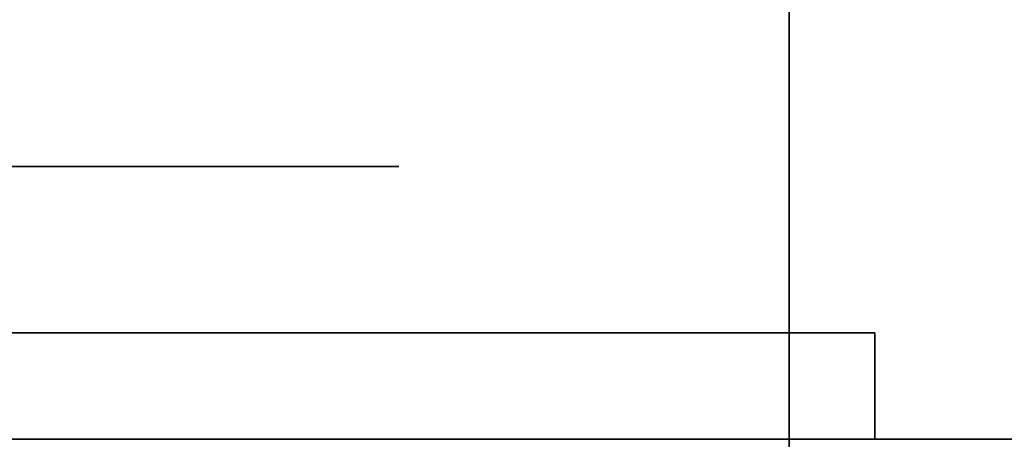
# Model space of a CAD drawing. Extents: x 248.8 to 273, y 2872.5 to 2876.7.
# Tile 358 of 656: x 258.9131 to 258.9723, y 2876.6247 to 2876.6499. Entities that reach past the tile are written whole.
import ezdxf

# ---------------------------------------------------------------- set-up
doc = ezdxf.new("R2010")
doc.units = 0
doc.header["$LTSCALE"] = 150
doc.header["$MEASUREMENT"] = 0
doc.layers.add('3DFACE_BOLT', color=7, linetype='CONTINUOUS')
doc.layers.add('3DFACE_SHAPE', color=7, linetype='CONTINUOUS')

msp = doc.modelspace()

# ---------------------------------------------------------------- linework, layer by layer
at = {"layer": '3DFACE_BOLT', "color": 1}
for points, invisible_edges in [([(258.909112, 2876.641067, -0.135), (258.915799, 2876.641067, -0.146583), (258.909112, 2876.631067, -0.135)], 14), ([(258.909112, 2876.631067, -0.135), (258.915799, 2876.641067, -0.146583), (258.915799, 2876.631067, -0.146583)], 3), ([(258.915799, 2876.641067, -0.123417), (258.909112, 2876.641067, -0.135), (258.915799, 2876.631067, -0.123417)], 14), ([(258.915799, 2876.631067, -0.123417), (258.909112, 2876.641067, -0.135), (258.909112, 2876.631067, -0.135)], 3), ([(258.909112, 2876.641067, -0.135), (258.915799, 2876.641067, -0.123417), (258.915799, 2876.641067, -0.146583)], 2), ([(258.909112, 2876.641067, -0.065), (258.915799, 2876.641067, -0.076583), (258.909112, 2876.631067, -0.065)], 14), ([(258.909112, 2876.631067, -0.065), (258.915799, 2876.641067, -0.076583), (258.915799, 2876.631067, -0.076583)], 3), ([(258.915799, 2876.641067, -0.053417), (258.909112, 2876.641067, -0.065), (258.915799, 2876.631067, -0.053417)], 14), ([(258.915799, 2876.631067, -0.053417), (258.909112, 2876.641067, -0.065), (258.909112, 2876.631067, -0.065)], 3), ([(258.909112, 2876.641067, -0.065), (258.915799, 2876.641067, -0.053417), (258.915799, 2876.641067, -0.076583)], 2), ([(258.915799, 2876.641067, -0.146583), (258.929174, 2876.641067, -0.146583), (258.915799, 2876.631067, -0.146583)], 14), ([(258.915799, 2876.631067, -0.146583), (258.929174, 2876.641067, -0.146583), (258.929174, 2876.631067, -0.146583)], 3), ([(258.929174, 2876.641067, -0.123417), (258.915799, 2876.641067, -0.123417), (258.929174, 2876.631067, -0.123417)], 14), ([(258.929174, 2876.631067, -0.123417), (258.915799, 2876.641067, -0.123417), (258.915799, 2876.631067, -0.123417)], 3), ([(258.915799, 2876.641067, -0.123417), (258.929174, 2876.641067, -0.123417), (258.915799, 2876.641067, -0.146583)], 14), ([(258.915799, 2876.641067, -0.146583), (258.929174, 2876.641067, -0.123417), (258.929174, 2876.641067, -0.146583)], 3), ([(258.915799, 2876.641067, -0.076583), (258.929174, 2876.641067, -0.076583), (258.915799, 2876.631067, -0.076583)], 14), ([(258.915799, 2876.631067, -0.076583), (258.929174, 2876.641067, -0.076583), (258.929174, 2876.631067, -0.076583)], 3), ([(258.929174, 2876.641067, -0.053417), (258.915799, 2876.641067, -0.053417), (258.929174, 2876.631067, -0.053417)], 14), ([(258.929174, 2876.631067, -0.053417), (258.915799, 2876.641067, -0.053417), (258.915799, 2876.631067, -0.053417)], 3), ([(258.915799, 2876.641067, -0.053417), (258.929174, 2876.641067, -0.053417), (258.915799, 2876.641067, -0.076583)], 14), ([(258.915799, 2876.641067, -0.076583), (258.929174, 2876.641067, -0.053417), (258.929174, 2876.641067, -0.076583)], 3), ([(258.929174, 2876.641067, -0.146583), (258.935862, 2876.641067, -0.135), (258.929174, 2876.631067, -0.146583)], 14), ([(258.929174, 2876.631067, -0.146583), (258.935862, 2876.641067, -0.135), (258.935862, 2876.631067, -0.135)], 3), ([(258.935862, 2876.641067, -0.135), (258.929174, 2876.641067, -0.123417), (258.935862, 2876.631067, -0.135)], 14), ([(258.935862, 2876.631067, -0.135), (258.929174, 2876.641067, -0.123417), (258.929174, 2876.631067, -0.123417)], 3), ([(258.929174, 2876.641067, -0.123417), (258.935862, 2876.641067, -0.135), (258.929174, 2876.641067, -0.146583)], 12), ([(258.929174, 2876.641067, -0.076583), (258.935862, 2876.641067, -0.065), (258.929174, 2876.631067, -0.076583)], 14), ([(258.929174, 2876.631067, -0.076583), (258.935862, 2876.641067, -0.065), (258.935862, 2876.631067, -0.065)], 3), ([(258.935862, 2876.641067, -0.065), (258.929174, 2876.641067, -0.053417), (258.935862, 2876.631067, -0.065)], 14), ([(258.935862, 2876.631067, -0.065), (258.929174, 2876.641067, -0.053417), (258.929174, 2876.631067, -0.053417)], 3), ([(258.929174, 2876.641067, -0.053417), (258.935862, 2876.641067, -0.065), (258.929174, 2876.641067, -0.076583)], 12), ([(258.909112, 2876.631067, -0.135), (258.915799, 2876.631067, -0.146583), (258.915799, 2876.631067, -0.123417)], 2), ([(258.909112, 2876.631067, -0.065), (258.915799, 2876.631067, -0.076583), (258.915799, 2876.631067, -0.053417)], 2), ([(258.914487, 2876.631067, -0.135), (258.914878, 2876.631067, -0.137472), (258.914487, 2876.581067, -0.135)], 14), ([(258.914487, 2876.581067, -0.135), (258.914878, 2876.631067, -0.137472), (258.914878, 2876.581067, -0.137472)], 3), ([(258.914878, 2876.631067, -0.132528), (258.914487, 2876.631067, -0.135), (258.914878, 2876.581067, -0.132528)], 14), ([(258.914878, 2876.581067, -0.132528), (258.914487, 2876.631067, -0.135), (258.914487, 2876.581067, -0.135)], 3), ([(258.914487, 2876.631067, -0.135), (258.914878, 2876.631067, -0.132528), (258.914878, 2876.631067, -0.137472)], 2), ([(258.914487, 2876.631067, -0.065), (258.914878, 2876.631067, -0.067472), (258.914487, 2876.581067, -0.065)], 14), ([(258.914487, 2876.581067, -0.065), (258.914878, 2876.631067, -0.067472), (258.914878, 2876.581067, -0.067472)], 3), ([(258.914878, 2876.631067, -0.062528), (258.914487, 2876.631067, -0.065), (258.914878, 2876.581067, -0.062528)], 14), ([(258.914878, 2876.581067, -0.062528), (258.914487, 2876.631067, -0.065), (258.914487, 2876.581067, -0.065)], 3), ([(258.914487, 2876.631067, -0.065), (258.914878, 2876.631067, -0.062528), (258.914878, 2876.631067, -0.067472)], 2), ([(258.914878, 2876.631067, -0.137472), (258.916015, 2876.631067, -0.139702), (258.914878, 2876.581067, -0.137472)], 14), ([(258.914878, 2876.581067, -0.137472), (258.916015, 2876.631067, -0.139702), (258.916015, 2876.581067, -0.139702)], 3), ([(258.916015, 2876.631067, -0.130298), (258.914878, 2876.631067, -0.132528), (258.916015, 2876.581067, -0.130298)], 14), ([(258.916015, 2876.581067, -0.130298), (258.914878, 2876.631067, -0.132528), (258.914878, 2876.581067, -0.132528)], 3), ([(258.914878, 2876.631067, -0.132528), (258.916015, 2876.631067, -0.130298), (258.914878, 2876.631067, -0.137472)], 14), ([(258.914878, 2876.631067, -0.137472), (258.916015, 2876.631067, -0.130298), (258.916015, 2876.631067, -0.139702)], 3), ([(258.914878, 2876.631067, -0.067472), (258.916015, 2876.631067, -0.069702), (258.914878, 2876.581067, -0.067472)], 14), ([(258.914878, 2876.581067, -0.067472), (258.916015, 2876.631067, -0.069702), (258.916015, 2876.581067, -0.069702)], 3), ([(258.916015, 2876.631067, -0.060298), (258.914878, 2876.631067, -0.062528), (258.916015, 2876.581067, -0.060298)], 14), ([(258.916015, 2876.581067, -0.060298), (258.914878, 2876.631067, -0.062528), (258.914878, 2876.581067, -0.062528)], 3), ([(258.914878, 2876.631067, -0.062528), (258.916015, 2876.631067, -0.060298), (258.914878, 2876.631067, -0.067472)], 14), ([(258.914878, 2876.631067, -0.067472), (258.916015, 2876.631067, -0.060298), (258.916015, 2876.631067, -0.069702)], 3), ([(258.915799, 2876.631067, -0.146583), (258.929174, 2876.631067, -0.146583), (258.915799, 2876.631067, -0.123417)], 14), ([(258.915799, 2876.631067, -0.123417), (258.929174, 2876.631067, -0.146583), (258.929174, 2876.631067, -0.123417)], 3), ([(258.915799, 2876.631067, -0.076583), (258.929174, 2876.631067, -0.076583), (258.915799, 2876.631067, -0.053417)], 14), ([(258.915799, 2876.631067, -0.053417), (258.929174, 2876.631067, -0.076583), (258.929174, 2876.631067, -0.053417)], 3), ([(258.916015, 2876.631067, -0.139702), (258.917785, 2876.631067, -0.141472), (258.916015, 2876.581067, -0.139702)], 14), ([(258.916015, 2876.581067, -0.139702), (258.917785, 2876.631067, -0.141472), (258.917785, 2876.581067, -0.141472)], 3), ([(258.917785, 2876.631067, -0.128528), (258.916015, 2876.631067, -0.130298), (258.917785, 2876.581067, -0.128528)], 14), ([(258.917785, 2876.581067, -0.128528), (258.916015, 2876.631067, -0.130298), (258.916015, 2876.581067, -0.130298)], 3), ([(258.916015, 2876.631067, -0.130298), (258.917785, 2876.631067, -0.128528), (258.916015, 2876.631067, -0.139702)], 14), ([(258.916015, 2876.631067, -0.139702), (258.917785, 2876.631067, -0.128528), (258.917785, 2876.631067, -0.141472)], 3), ([(258.916015, 2876.631067, -0.069702), (258.917785, 2876.631067, -0.071472), (258.916015, 2876.581067, -0.069702)], 14), ([(258.916015, 2876.581067, -0.069702), (258.917785, 2876.631067, -0.071472), (258.917785, 2876.581067, -0.071472)], 3), ([(258.917785, 2876.631067, -0.058528), (258.916015, 2876.631067, -0.060298), (258.917785, 2876.581067, -0.058528)], 14), ([(258.917785, 2876.581067, -0.058528), (258.916015, 2876.631067, -0.060298), (258.916015, 2876.581067, -0.060298)], 3), ([(258.916015, 2876.631067, -0.060298), (258.917785, 2876.631067, -0.058528), (258.916015, 2876.631067, -0.069702)], 14), ([(258.916015, 2876.631067, -0.069702), (258.917785, 2876.631067, -0.058528), (258.917785, 2876.631067, -0.071472)], 3), ([(258.917785, 2876.631067, -0.141472), (258.920015, 2876.631067, -0.142608), (258.917785, 2876.581067, -0.141472)], 14), ([(258.917785, 2876.581067, -0.141472), (258.920015, 2876.631067, -0.142608), (258.920015, 2876.581067, -0.142608)], 3), ([(258.920015, 2876.631067, -0.127392), (258.917785, 2876.631067, -0.128528), (258.920015, 2876.581067, -0.127392)], 14), ([(258.920015, 2876.581067, -0.127392), (258.917785, 2876.631067, -0.128528), (258.917785, 2876.581067, -0.128528)], 3), ([(258.917785, 2876.631067, -0.128528), (258.920015, 2876.631067, -0.127392), (258.917785, 2876.631067, -0.141472)], 14), ([(258.917785, 2876.631067, -0.141472), (258.920015, 2876.631067, -0.127392), (258.920015, 2876.631067, -0.142608)], 3), ([(258.917785, 2876.631067, -0.071472), (258.920015, 2876.631067, -0.072608), (258.917785, 2876.581067, -0.071472)], 14), ([(258.917785, 2876.581067, -0.071472), (258.920015, 2876.631067, -0.072608), (258.920015, 2876.581067, -0.072608)], 3), ([(258.920015, 2876.631067, -0.057392), (258.917785, 2876.631067, -0.058528), (258.920015, 2876.581067, -0.057392)], 14), ([(258.920015, 2876.581067, -0.057392), (258.917785, 2876.631067, -0.058528), (258.917785, 2876.581067, -0.058528)], 3), ([(258.917785, 2876.631067, -0.058528), (258.920015, 2876.631067, -0.057392), (258.917785, 2876.631067, -0.071472)], 14), ([(258.917785, 2876.631067, -0.071472), (258.920015, 2876.631067, -0.057392), (258.920015, 2876.631067, -0.072608)], 3), ([(258.920015, 2876.631067, -0.142608), (258.922487, 2876.631067, -0.143), (258.920015, 2876.581067, -0.142608)], 14), ([(258.920015, 2876.581067, -0.142608), (258.922487, 2876.631067, -0.143), (258.922487, 2876.581067, -0.143)], 3), ([(258.922487, 2876.631067, -0.127), (258.920015, 2876.631067, -0.127392), (258.922487, 2876.581067, -0.127)], 14), ([(258.922487, 2876.581067, -0.127), (258.920015, 2876.631067, -0.127392), (258.920015, 2876.581067, -0.127392)], 3), ([(258.920015, 2876.631067, -0.127392), (258.922487, 2876.631067, -0.127), (258.920015, 2876.631067, -0.142608)], 14), ([(258.920015, 2876.631067, -0.142608), (258.922487, 2876.631067, -0.127), (258.922487, 2876.631067, -0.143)], 3), ([(258.920015, 2876.631067, -0.072608), (258.922487, 2876.631067, -0.073), (258.920015, 2876.581067, -0.072608)], 14), ([(258.920015, 2876.581067, -0.072608), (258.922487, 2876.631067, -0.073), (258.922487, 2876.581067, -0.073)], 3), ([(258.922487, 2876.631067, -0.057), (258.920015, 2876.631067, -0.057392), (258.922487, 2876.581067, -0.057)], 14), ([(258.922487, 2876.581067, -0.057), (258.920015, 2876.631067, -0.057392), (258.920015, 2876.581067, -0.057392)], 3), ([(258.920015, 2876.631067, -0.057392), (258.922487, 2876.631067, -0.057), (258.920015, 2876.631067, -0.072608)], 14), ([(258.920015, 2876.631067, -0.072608), (258.922487, 2876.631067, -0.057), (258.922487, 2876.631067, -0.073)], 3), ([(258.922487, 2876.631067, -0.143), (258.924959, 2876.631067, -0.142608), (258.922487, 2876.581067, -0.143)], 14), ([(258.922487, 2876.581067, -0.143), (258.924959, 2876.631067, -0.142608), (258.924959, 2876.581067, -0.142608)], 3), ([(258.924959, 2876.631067, -0.127392), (258.922487, 2876.631067, -0.127), (258.924959, 2876.581067, -0.127392)], 14), ([(258.924959, 2876.581067, -0.127392), (258.922487, 2876.631067, -0.127), (258.922487, 2876.581067, -0.127)], 3), ([(258.922487, 2876.631067, -0.127), (258.924959, 2876.631067, -0.127392), (258.922487, 2876.631067, -0.143)], 14), ([(258.922487, 2876.631067, -0.143), (258.924959, 2876.631067, -0.127392), (258.924959, 2876.631067, -0.142608)], 3), ([(258.922487, 2876.631067, -0.073), (258.924959, 2876.631067, -0.072608), (258.922487, 2876.581067, -0.073)], 14), ([(258.922487, 2876.581067, -0.073), (258.924959, 2876.631067, -0.072608), (258.924959, 2876.581067, -0.072608)], 3), ([(258.924959, 2876.631067, -0.057392), (258.922487, 2876.631067, -0.057), (258.924959, 2876.581067, -0.057392)], 14), ([(258.924959, 2876.581067, -0.057392), (258.922487, 2876.631067, -0.057), (258.922487, 2876.581067, -0.057)], 3), ([(258.922487, 2876.631067, -0.057), (258.924959, 2876.631067, -0.057392), (258.922487, 2876.631067, -0.073)], 14), ([(258.922487, 2876.631067, -0.073), (258.924959, 2876.631067, -0.057392), (258.924959, 2876.631067, -0.072608)], 3), ([(258.924959, 2876.631067, -0.142608), (258.927189, 2876.631067, -0.141472), (258.924959, 2876.581067, -0.142608)], 14), ([(258.924959, 2876.581067, -0.142608), (258.927189, 2876.631067, -0.141472), (258.927189, 2876.581067, -0.141472)], 3), ([(258.927189, 2876.631067, -0.128528), (258.924959, 2876.631067, -0.127392), (258.927189, 2876.581067, -0.128528)], 14), ([(258.927189, 2876.581067, -0.128528), (258.924959, 2876.631067, -0.127392), (258.924959, 2876.581067, -0.127392)], 3), ([(258.924959, 2876.631067, -0.127392), (258.927189, 2876.631067, -0.128528), (258.924959, 2876.631067, -0.142608)], 14), ([(258.924959, 2876.631067, -0.142608), (258.927189, 2876.631067, -0.128528), (258.927189, 2876.631067, -0.141472)], 3), ([(258.924959, 2876.631067, -0.072608), (258.927189, 2876.631067, -0.071472), (258.924959, 2876.581067, -0.072608)], 14), ([(258.924959, 2876.581067, -0.072608), (258.927189, 2876.631067, -0.071472), (258.927189, 2876.581067, -0.071472)], 3), ([(258.927189, 2876.631067, -0.058528), (258.924959, 2876.631067, -0.057392), (258.927189, 2876.581067, -0.058528)], 14), ([(258.927189, 2876.581067, -0.058528), (258.924959, 2876.631067, -0.057392), (258.924959, 2876.581067, -0.057392)], 3), ([(258.924959, 2876.631067, -0.057392), (258.927189, 2876.631067, -0.058528), (258.924959, 2876.631067, -0.072608)], 14), ([(258.924959, 2876.631067, -0.072608), (258.927189, 2876.631067, -0.058528), (258.927189, 2876.631067, -0.071472)], 3), ([(258.927189, 2876.631067, -0.141472), (258.928959, 2876.631067, -0.139702), (258.927189, 2876.581067, -0.141472)], 14), ([(258.927189, 2876.581067, -0.141472), (258.928959, 2876.631067, -0.139702), (258.928959, 2876.581067, -0.139702)], 3), ([(258.928959, 2876.631067, -0.130298), (258.927189, 2876.631067, -0.128528), (258.928959, 2876.581067, -0.130298)], 14), ([(258.928959, 2876.581067, -0.130298), (258.927189, 2876.631067, -0.128528), (258.927189, 2876.581067, -0.128528)], 3), ([(258.927189, 2876.631067, -0.128528), (258.928959, 2876.631067, -0.130298), (258.927189, 2876.631067, -0.141472)], 14), ([(258.927189, 2876.631067, -0.141472), (258.928959, 2876.631067, -0.130298), (258.928959, 2876.631067, -0.139702)], 3), ([(258.927189, 2876.631067, -0.071472), (258.928959, 2876.631067, -0.069702), (258.927189, 2876.581067, -0.071472)], 14), ([(258.927189, 2876.581067, -0.071472), (258.928959, 2876.631067, -0.069702), (258.928959, 2876.581067, -0.069702)], 3), ([(258.928959, 2876.631067, -0.060298), (258.927189, 2876.631067, -0.058528), (258.928959, 2876.581067, -0.060298)], 14), ([(258.928959, 2876.581067, -0.060298), (258.927189, 2876.631067, -0.058528), (258.927189, 2876.581067, -0.058528)], 3), ([(258.927189, 2876.631067, -0.058528), (258.928959, 2876.631067, -0.060298), (258.927189, 2876.631067, -0.071472)], 14), ([(258.927189, 2876.631067, -0.071472), (258.928959, 2876.631067, -0.060298), (258.928959, 2876.631067, -0.069702)], 3), ([(258.928959, 2876.631067, -0.139702), (258.930095, 2876.631067, -0.137472), (258.928959, 2876.581067, -0.139702)], 14), ([(258.928959, 2876.581067, -0.139702), (258.930095, 2876.631067, -0.137472), (258.930095, 2876.581067, -0.137472)], 3), ([(258.930095, 2876.631067, -0.132528), (258.928959, 2876.631067, -0.130298), (258.930095, 2876.581067, -0.132528)], 14), ([(258.930095, 2876.581067, -0.132528), (258.928959, 2876.631067, -0.130298), (258.928959, 2876.581067, -0.130298)], 3), ([(258.928959, 2876.631067, -0.130298), (258.930095, 2876.631067, -0.132528), (258.928959, 2876.631067, -0.139702)], 14), ([(258.928959, 2876.631067, -0.139702), (258.930095, 2876.631067, -0.132528), (258.930095, 2876.631067, -0.137472)], 3), ([(258.928959, 2876.631067, -0.069702), (258.930095, 2876.631067, -0.067472), (258.928959, 2876.581067, -0.069702)], 14), ([(258.928959, 2876.581067, -0.069702), (258.930095, 2876.631067, -0.067472), (258.930095, 2876.581067, -0.067472)], 3), ([(258.930095, 2876.631067, -0.062528), (258.928959, 2876.631067, -0.060298), (258.930095, 2876.581067, -0.062528)], 14), ([(258.930095, 2876.581067, -0.062528), (258.928959, 2876.631067, -0.060298), (258.928959, 2876.581067, -0.060298)], 3), ([(258.928959, 2876.631067, -0.060298), (258.930095, 2876.631067, -0.062528), (258.928959, 2876.631067, -0.069702)], 14), ([(258.928959, 2876.631067, -0.069702), (258.930095, 2876.631067, -0.062528), (258.930095, 2876.631067, -0.067472)], 3), ([(258.929174, 2876.631067, -0.146583), (258.935862, 2876.631067, -0.135), (258.929174, 2876.631067, -0.123417)], 12), ([(258.929174, 2876.631067, -0.076583), (258.935862, 2876.631067, -0.065), (258.929174, 2876.631067, -0.053417)], 12), ([(258.930095, 2876.631067, -0.137472), (258.930487, 2876.631067, -0.135), (258.930095, 2876.581067, -0.137472)], 14), ([(258.930095, 2876.581067, -0.137472), (258.930487, 2876.631067, -0.135), (258.930487, 2876.581067, -0.135)], 3), ([(258.930487, 2876.631067, -0.135), (258.930095, 2876.631067, -0.132528), (258.930487, 2876.581067, -0.135)], 14), ([(258.930487, 2876.581067, -0.135), (258.930095, 2876.631067, -0.132528), (258.930095, 2876.581067, -0.132528)], 3), ([(258.930095, 2876.631067, -0.132528), (258.930487, 2876.631067, -0.135), (258.930095, 2876.631067, -0.137472)], 12), ([(258.930095, 2876.631067, -0.067472), (258.930487, 2876.631067, -0.065), (258.930095, 2876.581067, -0.067472)], 14), ([(258.930095, 2876.581067, -0.067472), (258.930487, 2876.631067, -0.065), (258.930487, 2876.581067, -0.065)], 3), ([(258.930487, 2876.631067, -0.065), (258.930095, 2876.631067, -0.062528), (258.930487, 2876.581067, -0.065)], 14), ([(258.930487, 2876.581067, -0.065), (258.930095, 2876.631067, -0.062528), (258.930095, 2876.581067, -0.062528)], 3), ([(258.930095, 2876.631067, -0.062528), (258.930487, 2876.631067, -0.065), (258.930095, 2876.631067, -0.067472)], 12)]:
    msp.add_3dface(points, dxfattribs=dict(at, invisible_edges=invisible_edges))
at = {"layer": '3DFACE_SHAPE', "color": 13}
for points, invisible_edges in [([(258.959337, 2872.521516), (258.959337, 2876.721516), (258.759337, 2872.521516)], 2), ([(258.959337, 2876.721516), (258.759337, 2876.721516), (258.759337, 2872.521516)], 12), ([(258.759337, 2872.521516, -0.2), (258.759337, 2876.721516, -0.2), (258.959337, 2872.521516, -0.2)], 2), ([(258.759337, 2876.721516, -0.2), (258.959337, 2876.721516, -0.2), (258.959337, 2872.521516, -0.2)], 12), ([(258.862487, 2872.521516, -0.0095), (258.862487, 2876.721516, -0.0095), (258.959337, 2872.521516, -0.0095)], 2), ([(258.862487, 2876.721516, -0.0095), (258.959337, 2876.721516, -0.0095), (258.959337, 2872.521516, -0.0095)], 12), ([(258.959337, 2872.521516, -0.1905), (258.959337, 2876.721516, -0.1905), (258.862487, 2872.521516, -0.1905)], 2), ([(258.959337, 2876.721516, -0.1905), (258.862487, 2876.721516, -0.1905), (258.862487, 2872.521516, -0.1905)], 12), ([(262.759337, 2876.624666, -0.0095), (258.959337, 2876.624666, -0.0095), (262.759337, 2876.721516, -0.0095)], 2), ([(258.959337, 2876.624666, -0.0095), (258.959337, 2876.721516, -0.0095), (262.759337, 2876.721516, -0.0095)], 12), ([(262.759337, 2876.721516), (258.959337, 2876.721516), (262.759337, 2876.521516)], 2), ([(258.959337, 2876.721516), (258.959337, 2876.521516), (262.759337, 2876.521516)], 12), ([(262.759337, 2876.521516, -0.2), (258.959337, 2876.521516, -0.2), (262.759337, 2876.721516, -0.2)], 2), ([(258.959337, 2876.521516, -0.2), (258.959337, 2876.721516, -0.2), (262.759337, 2876.721516, -0.2)], 12), ([(262.759337, 2876.721516, -0.1905), (258.959337, 2876.721516, -0.1905), (262.759337, 2876.624666, -0.1905)], 2), ([(258.959337, 2876.721516, -0.1905), (258.959337, 2876.624666, -0.1905), (262.759337, 2876.624666, -0.1905)], 12), ([(258.959337, 2876.721516, -0.0095), (258.959337, 2876.624666, -0.0095), (258.959337, 2876.721516)], 2), ([(258.959337, 2876.624666, -0.0095), (258.959337, 2876.618366, -0.0095), (258.959337, 2876.721516)], 14), ([(258.959337, 2876.721516), (258.959337, 2876.618366, -0.0095), (258.959337, 2876.521516)], 3), ([(258.959337, 2876.521516, -0.2), (258.959337, 2876.624666, -0.1905), (258.959337, 2876.721516, -0.2)], 3), ([(258.959337, 2876.624666, -0.1905), (258.959337, 2876.721516, -0.1905), (258.959337, 2876.721516, -0.2)], 12), ([(258.959337, 2872.521516, -0.0095), (258.959337, 2876.721516, -0.0095), (258.959337, 2872.521516)], 2), ([(258.959337, 2876.721516, -0.0095), (258.959337, 2876.721516), (258.959337, 2872.521516)], 12), ([(258.959337, 2872.521516, -0.2), (258.959337, 2876.721516, -0.2), (258.959337, 2872.521516, -0.1905)], 2), ([(258.959337, 2876.721516, -0.2), (258.959337, 2876.721516, -0.1905), (258.959337, 2872.521516, -0.1905)], 12), ([(258.964487, 2876.624666, -0.03), (258.868887, 2876.631067, -0.03), (258.862487, 2876.624666, -0.03)], 3), ([(258.868887, 2876.631067, -0.17), (258.964487, 2876.624666, -0.17), (258.862487, 2876.624666, -0.17)], 13), ([(258.922487, 2876.631067, -0.03), (258.916476, 2876.631067, -0.05899), (258.868887, 2876.631067, -0.03)], 15), ([(258.916476, 2876.631067, -0.05899), (258.913987, 2876.631067, -0.065), (258.868887, 2876.631067, -0.03)], 14), ([(258.868887, 2876.631067, -0.03), (258.913987, 2876.631067, -0.065), (258.916476, 2876.631067, -0.07101)], 13), ([(258.916476, 2876.631067, -0.07101), (258.913987, 2876.631067, -0.135), (258.868887, 2876.631067, -0.03)], 15), ([(258.913987, 2876.631067, -0.135), (258.916476, 2876.631067, -0.14101), (258.868887, 2876.631067, -0.03)], 14), ([(258.868887, 2876.631067, -0.03), (258.916476, 2876.631067, -0.14101), (258.868887, 2876.631067, -0.17)], 3), ([(258.916476, 2876.631067, -0.14101), (258.964487, 2876.631067, -0.17), (258.868887, 2876.631067, -0.17)], 13), ([(258.922487, 2876.631067, -0.03), (258.868887, 2876.631067, -0.03), (258.964487, 2876.624666, -0.03)], 14), ([(258.868887, 2876.631067, -0.17), (258.964487, 2876.631067, -0.17), (258.964487, 2876.624666, -0.17)], 12), ([(258.916476, 2876.631067, -0.12899), (258.913987, 2876.631067, -0.135), (258.916476, 2876.631067, -0.07101)], 14), ([(258.916476, 2876.631067, -0.12899), (258.916476, 2876.624666, -0.12899), (258.913987, 2876.631067, -0.135)], 3), ([(258.916476, 2876.624666, -0.12899), (258.913987, 2876.624666, -0.135), (258.913987, 2876.631067, -0.135)], 14), ([(258.913987, 2876.631067, -0.135), (258.913987, 2876.624666, -0.135), (258.916476, 2876.631067, -0.14101)], 3), ([(258.913987, 2876.624666, -0.135), (258.916476, 2876.624666, -0.14101), (258.916476, 2876.631067, -0.14101)], 14), ([(258.916476, 2876.631067, -0.05899), (258.916476, 2876.624666, -0.05899), (258.913987, 2876.631067, -0.065)], 3), ([(258.916476, 2876.624666, -0.05899), (258.913987, 2876.624666, -0.065), (258.913987, 2876.631067, -0.065)], 14), ([(258.913987, 2876.631067, -0.065), (258.913987, 2876.624666, -0.065), (258.916476, 2876.631067, -0.07101)], 3), ([(258.913987, 2876.624666, -0.065), (258.916476, 2876.624666, -0.07101), (258.916476, 2876.631067, -0.07101)], 14), ([(258.922487, 2876.631067, -0.0565), (258.916476, 2876.631067, -0.05899), (258.922487, 2876.631067, -0.03)], 14), ([(258.916476, 2876.631067, -0.14101), (258.922487, 2876.631067, -0.1435), (258.964487, 2876.631067, -0.17)], 14), ([(258.922487, 2876.631067, -0.1265), (258.916476, 2876.631067, -0.12899), (258.922487, 2876.631067, -0.0735)], 14), ([(258.922487, 2876.631067, -0.0735), (258.916476, 2876.631067, -0.12899), (258.916476, 2876.631067, -0.07101)], 3), ([(258.916476, 2876.631067, -0.14101), (258.916476, 2876.624666, -0.14101), (258.922487, 2876.631067, -0.1435)], 3), ([(258.916476, 2876.624666, -0.14101), (258.922487, 2876.624666, -0.1435), (258.922487, 2876.631067, -0.1435)], 14), ([(258.922487, 2876.631067, -0.1265), (258.922487, 2876.624666, -0.1265), (258.916476, 2876.631067, -0.12899)], 3), ([(258.922487, 2876.624666, -0.1265), (258.916476, 2876.624666, -0.12899), (258.916476, 2876.631067, -0.12899)], 14), ([(258.916476, 2876.631067, -0.07101), (258.916476, 2876.624666, -0.07101), (258.922487, 2876.631067, -0.0735)], 3), ([(258.916476, 2876.624666, -0.07101), (258.922487, 2876.624666, -0.0735), (258.922487, 2876.631067, -0.0735)], 14), ([(258.922487, 2876.631067, -0.0565), (258.922487, 2876.624666, -0.0565), (258.916476, 2876.631067, -0.05899)], 3), ([(258.922487, 2876.624666, -0.0565), (258.916476, 2876.624666, -0.05899), (258.916476, 2876.631067, -0.05899)], 14), ([(258.922487, 2876.631067, -0.1435), (258.928497, 2876.631067, -0.14101), (258.964487, 2876.631067, -0.17)], 14), ([(258.964487, 2876.631067, -0.03), (258.928497, 2876.631067, -0.05899), (258.922487, 2876.631067, -0.03)], 3), ([(258.928497, 2876.631067, -0.05899), (258.922487, 2876.631067, -0.0565), (258.922487, 2876.631067, -0.03)], 14), ([(258.928497, 2876.631067, -0.12899), (258.922487, 2876.631067, -0.1265), (258.928497, 2876.631067, -0.07101)], 14), ([(258.928497, 2876.631067, -0.07101), (258.922487, 2876.631067, -0.1265), (258.922487, 2876.631067, -0.0735)], 3), ([(258.922487, 2876.631067, -0.1435), (258.922487, 2876.624666, -0.1435), (258.928497, 2876.631067, -0.14101)], 3), ([(258.922487, 2876.624666, -0.1435), (258.928497, 2876.624666, -0.14101), (258.928497, 2876.631067, -0.14101)], 14), ([(258.928497, 2876.631067, -0.12899), (258.928497, 2876.624666, -0.12899), (258.922487, 2876.631067, -0.1265)], 3), ([(258.928497, 2876.624666, -0.12899), (258.922487, 2876.624666, -0.1265), (258.922487, 2876.631067, -0.1265)], 14), ([(258.922487, 2876.631067, -0.0735), (258.922487, 2876.624666, -0.0735), (258.928497, 2876.631067, -0.07101)], 3), ([(258.922487, 2876.624666, -0.0735), (258.928497, 2876.624666, -0.07101), (258.928497, 2876.631067, -0.07101)], 14), ([(258.928497, 2876.631067, -0.05899), (258.928497, 2876.624666, -0.05899), (258.922487, 2876.631067, -0.0565)], 3), ([(258.928497, 2876.624666, -0.05899), (258.922487, 2876.624666, -0.0565), (258.922487, 2876.631067, -0.0565)], 14), ([(258.964487, 2876.631067, -0.03), (258.922487, 2876.631067, -0.03), (258.964487, 2876.624666, -0.03)], 2), ([(258.964487, 2876.631067, -0.17), (258.928497, 2876.631067, -0.14101), (258.930987, 2876.631067, -0.135)], 13), ([(258.928497, 2876.631067, -0.07101), (258.930987, 2876.631067, -0.065), (258.928497, 2876.631067, -0.12899)], 14), ([(258.930987, 2876.631067, -0.065), (258.964487, 2876.631067, -0.17), (258.928497, 2876.631067, -0.12899)], 15), ([(258.928497, 2876.631067, -0.12899), (258.964487, 2876.631067, -0.17), (258.930987, 2876.631067, -0.135)], 3), ([(258.930987, 2876.631067, -0.065), (258.928497, 2876.631067, -0.05899), (258.964487, 2876.631067, -0.03)], 14), ([(258.928497, 2876.631067, -0.14101), (258.928497, 2876.624666, -0.14101), (258.930987, 2876.631067, -0.135)], 3), ([(258.928497, 2876.624666, -0.14101), (258.930987, 2876.624666, -0.135), (258.930987, 2876.631067, -0.135)], 14), ([(258.930987, 2876.631067, -0.135), (258.930987, 2876.624666, -0.135), (258.928497, 2876.631067, -0.12899)], 3), ([(258.930987, 2876.624666, -0.135), (258.928497, 2876.624666, -0.12899), (258.928497, 2876.631067, -0.12899)], 14), ([(258.928497, 2876.631067, -0.07101), (258.928497, 2876.624666, -0.07101), (258.930987, 2876.631067, -0.065)], 3), ([(258.928497, 2876.624666, -0.07101), (258.930987, 2876.624666, -0.065), (258.930987, 2876.631067, -0.065)], 14), ([(258.930987, 2876.631067, -0.065), (258.930987, 2876.624666, -0.065), (258.928497, 2876.631067, -0.05899)], 3), ([(258.930987, 2876.624666, -0.065), (258.928497, 2876.624666, -0.05899), (258.928497, 2876.631067, -0.05899)], 14), ([(258.964487, 2876.631067, -0.17), (258.930987, 2876.631067, -0.065), (258.964487, 2876.631067, -0.03)], 3), ([(258.964487, 2876.624666, -0.03), (258.964487, 2876.624666, -0.17), (258.964487, 2876.631067, -0.03)], 2), ([(258.964487, 2876.624666, -0.17), (258.964487, 2876.631067, -0.17), (258.964487, 2876.631067, -0.03)], 12), ([(258.913987, 2876.624666, -0.065), (258.916476, 2876.624666, -0.05899), (258.862487, 2876.624666, -0.065)], 14), ([(258.916476, 2876.624666, -0.05899), (258.922487, 2876.624666, -0.0565), (258.862487, 2876.624666, -0.065)], 14), ([(258.862487, 2876.624666, -0.065), (258.922487, 2876.624666, -0.0565), (258.862487, 2876.624666, -0.03)], 15), ([(258.922487, 2876.624666, -0.0565), (258.928497, 2876.624666, -0.05899), (258.862487, 2876.624666, -0.03)], 14), ([(258.862487, 2876.624666, -0.03), (258.928497, 2876.624666, -0.05899), (258.964487, 2876.624666, -0.03)], 3), ([(258.964487, 2876.624666, -0.17), (258.916476, 2876.624666, -0.14101), (258.862487, 2876.624666, -0.17)], 3), ([(258.862487, 2876.624666, -0.17), (258.916476, 2876.624666, -0.14101), (258.862487, 2876.624666, -0.135)], 3), ([(258.916476, 2876.624666, -0.14101), (258.913987, 2876.624666, -0.135), (258.862487, 2876.624666, -0.135)], 14), ([(258.913987, 2876.624666, -0.065), (258.862487, 2876.624666, -0.065), (258.916476, 2876.624666, -0.12899)], 15), ([(258.916476, 2876.624666, -0.12899), (258.862487, 2876.624666, -0.065), (258.913987, 2876.624666, -0.135)], 3), ([(258.862487, 2876.624666, -0.065), (258.862487, 2876.624666, -0.135), (258.913987, 2876.624666, -0.135)], 14), ([(258.916476, 2876.624666, -0.07101), (258.913987, 2876.624666, -0.065), (258.916476, 2876.624666, -0.12899)], 14), ([(258.964487, 2876.624666, -0.17), (258.922487, 2876.624666, -0.1435), (258.916476, 2876.624666, -0.14101)], 13), ([(258.916476, 2876.624666, -0.12899), (258.922487, 2876.624666, -0.1265), (258.916476, 2876.624666, -0.07101)], 14), ([(258.922487, 2876.624666, -0.1265), (258.922487, 2876.624666, -0.0735), (258.916476, 2876.624666, -0.07101)], 13), ([(258.922487, 2876.624666, -0.1265), (258.928497, 2876.624666, -0.12899), (258.922487, 2876.624666, -0.0735)], 14), ([(258.922487, 2876.624666, -0.0735), (258.928497, 2876.624666, -0.12899), (258.928497, 2876.624666, -0.07101)], 3), ([(258.928497, 2876.624666, -0.14101), (258.922487, 2876.624666, -0.1435), (258.964487, 2876.624666, -0.17)], 14), ([(258.928497, 2876.624666, -0.05899), (258.930987, 2876.624666, -0.065), (258.964487, 2876.624666, -0.03)], 14), ([(258.964487, 2876.624666, -0.03), (258.930987, 2876.624666, -0.065), (258.928497, 2876.624666, -0.07101)], 13), ([(258.928497, 2876.624666, -0.12899), (258.930987, 2876.624666, -0.135), (258.928497, 2876.624666, -0.07101)], 14), ([(258.928497, 2876.624666, -0.07101), (258.930987, 2876.624666, -0.135), (258.964487, 2876.624666, -0.03)], 15), ([(258.930987, 2876.624666, -0.135), (258.928497, 2876.624666, -0.14101), (258.964487, 2876.624666, -0.17)], 14), ([(258.930987, 2876.624666, -0.135), (258.964487, 2876.624666, -0.17), (258.964487, 2876.624666, -0.03)], 13)]:
    msp.add_3dface(points, dxfattribs=dict(at, invisible_edges=invisible_edges))

doc.saveas('drawing.dxf')
